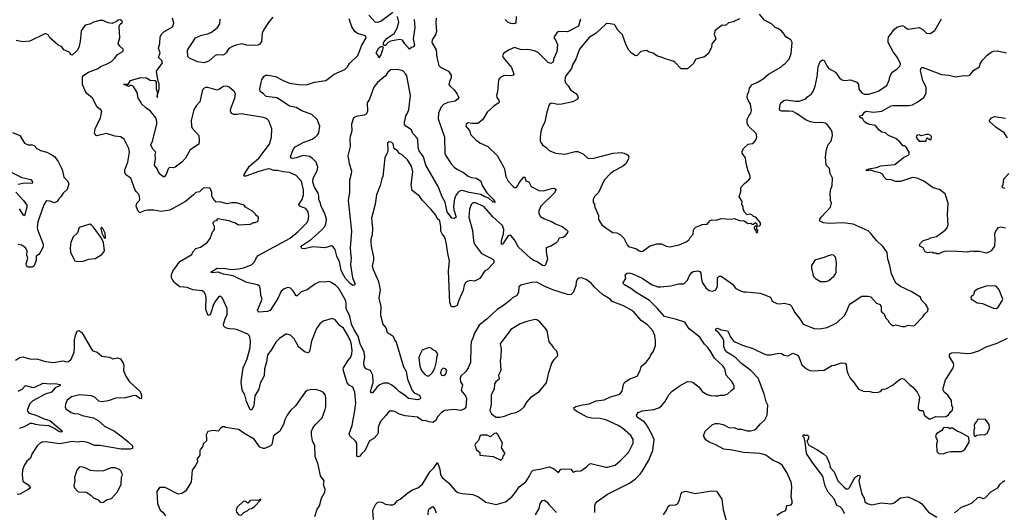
# Model space of a CAD drawing. Extents: x 1921360 to 2014538, y 768294 to 907744.
# Tile 357 of 412: x 1961792 to 1972381, y 872061 to 877360. Entities that reach past the tile are written whole.
import ezdxf

# ---------------------------------------------------------------- set-up
doc = ezdxf.new("R2010")
doc.units = 0

msp = doc.modelspace()

# ---------------------------------------------------------------- linework, layer by layer
at = {"layer": '0CON10XD'}
for points in [[(1967974, 874484), (1967939, 874525), (1967885, 874566), (1967835, 874584), (1967805, 874580), (1967790, 874570), (1967778, 874545), (1967772, 874498), (1967746, 874425), (1967724, 874406), (1967708, 874402), (1967685, 874404), (1967525, 874455), (1967433, 874493), (1967354, 874536), (1967295, 874534), (1967182, 874505), (1967160, 874485), (1967157, 874425), (1967137, 874395), (1967089, 874365), (1967060, 874335), (1966985, 874278), (1966928, 874242), (1966815, 874138), (1966733, 874075), (1966685, 873988), (1966664, 873935), (1966648, 873895), (1966642, 873845), (1966639, 873671), (1966616, 873615), (1966590, 873575), (1966537, 873525), (1966529, 873501), (1966531, 873465), (1966554, 873434), (1966540, 873370), (1966585, 873314), (1966597, 873285), (1966589, 873191), (1966577, 873173), (1966535, 873156), (1966465, 873169), (1966365, 873155), (1966329, 873135), (1966288, 873092), (1966265, 873047), (1966235, 873029), (1966193, 873033), (1966155, 873048), (1966124, 873044), (1966069, 873085), (1965938, 873098), (1965877, 873117), (1965825, 873144), (1965805, 873148), (1965765, 873149), (1965728, 873102), (1965670, 873035), (1965649, 872975), (1965646, 872915), (1965636, 872895), (1965599, 872855), (1965555, 872829), (1965505, 872722), (1965469, 872691), (1965445, 872661), (1965427, 872657), (1965418, 872665), (1965418, 872805), (1965405, 872826), (1965343, 872883), (1965334, 872905), (1965367, 872995), (1965398, 873155), (1965407, 873235), (1965397, 873355), (1965376, 873406), (1965335, 873428), (1965315, 873455), (1965272, 873595), (1965275, 873615), (1965320, 873690), (1965350, 873725), (1965365, 873764), (1965366, 873805), (1965356, 873885), (1965332, 873945), (1965275, 874041), (1965237, 874067), (1965185, 874132), (1965154, 874146), (1965055, 874117), (1965020, 874090), (1964983, 874037), (1964929, 873901), (1964908, 873792), (1964894, 873776), (1964863, 873783), (1964795, 873836), (1964745, 873926), (1964705, 873966), (1964665, 873979), (1964655, 873977), (1964585, 873932), (1964547, 873893), (1964496, 873805), (1964458, 873755), (1964447, 873675), (1964426, 873605), (1964420, 873530), (1964379, 873451), (1964363, 873387), (1964320, 873315), (1964311, 873205), (1964285, 873161), (1964269, 873165), (1964230, 873255), (1964212, 873325), (1964186, 873376), (1964174, 873465), (1964196, 873615), (1964237, 873713), (1964270, 873835), (1964273, 873903), (1964267, 873945), (1964259, 873965), (1964247, 873977), (1964135, 874023), (1964105, 874033), (1964045, 874036), (1964005, 874046), (1963989, 874065), (1963984, 874085), (1964006, 874154), (1964023, 874185), (1964023, 874253), (1963972, 874365), (1963955, 874382), (1963935, 874382), (1963895, 874330), (1963876, 874295), (1963843, 874197), (1963835, 874182), (1963818, 874178), (1963793, 874243), (1963796, 874376), (1963791, 874405), (1963775, 874430), (1963755, 874444), (1963655, 874456), (1963595, 874479), (1963513, 874485), (1963454, 874535), (1963425, 874585), (1963426, 874615), (1963438, 874655), (1963515, 874759), (1963642, 874835), (1963656, 874864), (1963685, 874898), (1963735, 874913), (1963808, 874962), (1963840, 875005), (1963865, 875080), (1963875, 875090), (1963888, 875105), (1963888, 875135), (1963872, 875165), (1963873, 875177), (1963892, 875198), (1963905, 875200), (1963918, 875212), (1963920, 875220), (1964042, 875202), (1964083, 875183), (1964105, 875180), (1964145, 875152), (1964275, 875162), (1964305, 875180), (1964325, 875180), (1964358, 875192), (1964360, 875235), (1964345, 875250), (1964335, 875250), (1964330, 875265), (1964295, 875300), (1964220, 875345), (1964207, 875367), (1964125, 875392), (1964075, 875390), (1964025, 875378), (1963945, 875400), (1963905, 875398), (1963869, 875439), (1963858, 875465), (1963857, 875503), (1963845, 875540), (1963835, 875550), (1963765, 875548), (1963725, 875509), (1963685, 875502), (1963662, 875475), (1963576, 875404), (1963407, 875313), (1963315, 875297), (1963235, 875311), (1963165, 875310), (1963132, 875305), (1963085, 875282), (1963065, 875300), (1963044, 875355), (1963051, 875385), (1963080, 875415), (1963086, 875435), (1963076, 875475), (1963048, 875508), (1963033, 875525), (1962986, 875656), (1962935, 875692), (1962922, 875715), (1962922, 875745), (1962954, 875826), (1962974, 875935), (1962966, 875976), (1962917, 876075), (1962875, 876101), (1962815, 876109), (1962726, 876136), (1962621, 876111), (1962607, 876117), (1962597, 876145), (1962604, 876186), (1962662, 876305), (1962677, 876375), (1962662, 876395), (1962625, 876420), (1962576, 876515), (1962516, 876565), (1962498, 876595), (1962469, 876665), (1962466, 876745), (1962481, 876765), (1962533, 876797), (1962636, 876834), (1962662, 876858), (1962734, 876886), (1962778, 876912), (1962814, 876946), (1962844, 876986), (1962890, 877010), (1962904, 877025), (1962906, 877045), (1962869, 877075), (1962851, 877105), (1962871, 877165), (1962862, 877288), (1962871, 877309), (1962898, 877335), (1962889, 877349), (1962875, 877358), (1962853, 877357), (1962835, 877342), (1962785, 877320), (1962745, 877328), (1962685, 877350), (1962655, 877353), (1962585, 877333), (1962545, 877313), (1962495, 877302), (1962455, 877240), (1962444, 877125), (1962429, 877061), (1962410, 877030), (1962355, 876980), (1962340, 876985), (1962340, 876995), (1962325, 877012), (1962266, 877036), (1962245, 877068), (1962201, 877091), (1962118, 877165), (1962103, 877193), (1962077, 877207), (1962063, 877207), (1961901, 877129), (1961825, 877121), (1961755, 877136)], [(1965605, 873369), (1965585, 873348), (1965576, 873346), (1965565, 873363), (1965592, 873455), (1965589, 873535), (1965566, 873586), (1965515, 873606), (1965496, 873635), (1965494, 873664), (1965505, 873735), (1965497, 873785), (1965453, 873873), (1965432, 873955), (1965388, 874025), (1965359, 874085), (1965342, 874172), (1965303, 874253), (1965304, 874315), (1965297, 874345), (1965225, 874468), (1965190, 874505), (1965135, 874538), (1965115, 874543), (1965065, 874536), (1965015, 874541), (1964965, 874517), (1964885, 874456), (1964818, 874432), (1964775, 874390), (1964765, 874390), (1964733, 874445), (1964705, 874472), (1964675, 874479), (1964635, 874466), (1964605, 874441), (1964569, 874361), (1964487, 874233), (1964457, 874223), (1964365, 874216), (1964354, 874224), (1964351, 874235), (1964399, 874355), (1964386, 874395), (1964382, 874455), (1964370, 874495), (1964350, 874510), (1964235, 874535), (1964089, 874605), (1963983, 874623), (1963925, 874645), (1963865, 874638), (1963852, 874642), (1963847, 874645), (1963915, 874687), (1964007, 874685), (1964065, 874673), (1964145, 874679), (1964200, 874690), (1964285, 874723), (1964317, 874755), (1964339, 874801), (1964358, 874822), (1964700, 875010), (1964783, 875077), (1964885, 875180), (1964896, 875205), (1964902, 875245), (1964893, 875295), (1964869, 875329), (1964803, 875355), (1964793, 875373), (1964830, 875425), (1964845, 875475), (1964844, 875525), (1964822, 875622), (1964765, 875684), (1964695, 875716), (1964625, 875723), (1964565, 875739), (1964525, 875738), (1964485, 875754), (1964465, 875756), (1964365, 875728), (1964225, 875676), (1964207, 875677), (1964206, 875695), (1964263, 875785), (1964365, 875870), (1964479, 876021), (1964501, 876095), (1964505, 876185), (1964472, 876272), (1964445, 876298), (1964415, 876308), (1964175, 876348), (1964125, 876339), (1964095, 876340), (1964075, 876350), (1964063, 876365), (1964060, 876385), (1964066, 876416), (1964105, 876515), (1964112, 876562), (1964098, 876588), (1964045, 876634), (1964016, 876646), (1963985, 876642), (1963935, 876609), (1963915, 876604), (1963815, 876632), (1963795, 876632), (1963775, 876623), (1963759, 876605), (1963728, 876475), (1963690, 876435), (1963665, 876392), (1963636, 876275), (1963640, 876215), (1963648, 876195), (1963718, 876115), (1963724, 876055), (1963718, 876022), (1963625, 875961), (1963575, 875871), (1963535, 875826), (1963465, 875774), (1963445, 875768), (1963405, 875770), (1963390, 875755), (1963366, 875695), (1963345, 875670), (1963335, 875670), (1963305, 875694), (1963285, 875720), (1963270, 875755), (1963241, 875795), (1963254, 875865), (1963248, 875905), (1963256, 875936), (1963225, 875967), (1963202, 876015), (1963219, 876055), (1963266, 876235), (1963267, 876265), (1963256, 876306), (1963198, 876378), (1963144, 876415), (1963102, 876455), (1963092, 876482), (1963068, 876515), (1963056, 876576), (1963015, 876640), (1962995, 876652), (1962978, 876652), (1962965, 876640), (1962912, 876665), (1962925, 876670), (1962955, 876660), (1962983, 876705), (1963095, 876738), (1963155, 876735), (1963195, 876711), (1963245, 876707), (1963259, 876689), (1963260, 876615), (1963274, 876575), (1963268, 876535), (1963275, 876523), (1963278, 876572), (1963285, 876580), (1963291, 876615), (1963291, 876675), (1963281, 876695), (1963264, 876805), (1963329, 876895), (1963320, 876920), (1963284, 876955), (1963303, 877005), (1963286, 877055), (1963298, 877105), (1963303, 877175), (1963322, 877208), (1963341, 877229), (1963435, 877284), (1963444, 877295), (1963451, 877325), (1963436, 877375)], [(1964514, 877386), (1964475, 877342), (1964416, 877254), (1964401, 877215), (1964393, 877125), (1964375, 877096), (1964354, 877086), (1964315, 877081), (1964232, 877088), (1964185, 877101), (1964116, 877086), (1964075, 877070), (1964041, 877049), (1964014, 877005), (1963994, 876986), (1963975, 876980), (1963915, 876981), (1963895, 876976), (1963825, 876914), (1963772, 876898), (1963705, 876906), (1963617, 876945), (1963601, 876965), (1963596, 877034), (1963684, 877165), (1963746, 877195), (1963815, 877209), (1963854, 877225), (1963918, 877275), (1963944, 877315), (1963948, 877365)], [(1966271, 877375), (1966267, 877325), (1966276, 877235), (1966263, 877197), (1966227, 877145), (1966226, 877115), (1966271, 877035), (1966279, 876955), (1966299, 876869), (1966318, 876848), (1966402, 876805), (1966431, 876765), (1966434, 876736), (1966413, 876695), (1966408, 876665), (1966418, 876648), (1966465, 876605), (1966498, 876558), (1966514, 876525), (1966504, 876505), (1966476, 876484), (1966395, 876471), (1966351, 876449), (1966320, 876415), (1966297, 876355), (1966291, 876295), (1966359, 876095), (1966365, 875925), (1966373, 875903), (1966431, 875811), (1966463, 875775), (1966499, 875749), (1966565, 875717), (1966615, 875676), (1966652, 875662), (1966705, 875654), (1966752, 875622), (1966766, 875575), (1966815, 875499), (1966885, 875430), (1966906, 875395), (1966885, 875396), (1966839, 875439), (1966793, 875455), (1966750, 875480), (1966625, 875502), (1966555, 875524), (1966531, 875519), (1966506, 875504), (1966486, 875475), (1966469, 875435), (1966458, 875355), (1966461, 875315), (1966486, 875235), (1966465, 875220), (1966440, 875225), (1966391, 875295), (1966368, 875398), (1966337, 875455), (1966293, 875565), (1966161, 875795), (1966134, 875885), (1966088, 875948), (1966077, 875985), (1966073, 876075), (1966054, 876104), (1966020, 876135), (1966006, 876175), (1965944, 876214), (1965932, 876232), (1965929, 876255), (1965943, 876325), (1965963, 876355), (1965976, 876395), (1965994, 876545), (1965955, 876755), (1965945, 876776), (1965912, 876812), (1965855, 876824), (1965785, 876820), (1965751, 876795), (1965725, 876756), (1965639, 876685), (1965602, 876635), (1965554, 876506), (1965530, 876465), (1965534, 876376), (1965522, 876348), (1965498, 876332), (1965411, 876319), (1965382, 876305), (1965359, 876235), (1965364, 876165), (1965346, 876105), (1965344, 876074), (1965346, 875995), (1965322, 875895), (1965334, 875815), (1965360, 875735), (1965358, 875702), (1965338, 875635), (1965340, 875505), (1965325, 875415), (1965360, 875085), (1965347, 874905), (1965348, 874855), (1965358, 874795), (1965348, 874725), (1965372, 874582), (1965400, 874515), (1965390, 874505), (1965375, 874502), (1965345, 874524), (1965297, 874575), (1965265, 874635), (1965249, 874665), (1965230, 874755), (1965203, 874815), (1965185, 874888), (1965165, 874918), (1965145, 874926), (1965075, 874907), (1964945, 874916), (1964856, 874894), (1964830, 874900), (1964814, 874914), (1964834, 874935), (1964930, 875000), (1965040, 875100), (1965073, 875137), (1965086, 875165), (1965090, 875215), (1965073, 875275), (1965037, 875345), (1965025, 875394), (1965008, 875425), (1965011, 875465), (1965002, 875495), (1964958, 875565), (1964943, 875615), (1964947, 875655), (1964992, 875735), (1964997, 875773), (1964979, 875829), (1964939, 875869), (1964908, 875888), (1964841, 875899), (1964765, 875873), (1964728, 875868), (1964707, 875875), (1964703, 875885), (1964734, 875965), (1964755, 875994), (1964840, 876040), (1964936, 876075), (1964971, 876095), (1965000, 876125), (1965010, 876145), (1965020, 876215), (1964993, 876285), (1964935, 876341), (1964825, 876380), (1964765, 876415), (1964695, 876429), (1964560, 876520), (1964444, 876535), (1964414, 876564), (1964378, 876588), (1964376, 876615), (1964389, 876685), (1964398, 876715), (1964419, 876751), (1964437, 876763), (1964465, 876764), (1964545, 876751), (1964626, 876705), (1964695, 876679), (1964795, 876662), (1964875, 876659), (1964963, 876687), (1965085, 876708), (1965175, 876775), (1965289, 876825), (1965317, 876853), (1965340, 876890), (1965429, 876975), (1965473, 877085), (1965519, 877165), (1965512, 877185), (1965425, 877212), (1965395, 877235), (1965364, 877285), (1965335, 877368)], [(1965805, 877439), (1965675, 877340), (1965635, 877330), (1965615, 877334), (1965548, 877408)], [(1967823, 877365), (1967801, 877289), (1967685, 877231), (1967587, 877233), (1967570, 877220), (1967540, 877175), (1967538, 877165), (1967555, 877144), (1967575, 877095), (1967567, 877015), (1967533, 876935), (1967528, 876905), (1967505, 876889), (1967475, 876901), (1967369, 877009), (1967327, 877027), (1967255, 877041), (1967187, 877037), (1967115, 877061), (1967055, 877037), (1967000, 877000), (1966983, 876975), (1966990, 876955), (1967081, 876845), (1967106, 876774), (1967098, 876762), (1967075, 876757), (1967001, 876759), (1966965, 876742), (1966952, 876728), (1966943, 876713), (1966932, 876585), (1966921, 876545), (1966924, 876525), (1966946, 876495), (1966950, 876475), (1966939, 876461), (1966890, 876430), (1966821, 876365), (1966784, 876306), (1966768, 876282), (1966720, 876245), (1966655, 876242), (1966615, 876252), (1966592, 876238), (1966590, 876215), (1966628, 876168), (1966645, 876122), (1966698, 876068), (1966742, 876035), (1966826, 875996), (1966928, 875898), (1966993, 875785), (1967006, 875755), (1967021, 875675), (1967046, 875625), (1967099, 875565), (1967115, 875554), (1967135, 875556), (1967165, 875605), (1967215, 875670), (1967226, 875666), (1967235, 875627), (1967266, 875615), (1967294, 875565), (1967374, 875524), (1967425, 875521), (1967525, 875547), (1967548, 875545), (1967563, 875535), (1967541, 875495), (1967397, 875353), (1967374, 875305), (1967374, 875274), (1967392, 875245), (1967437, 875217), (1967511, 875191), (1967553, 875163), (1967625, 875134), (1967669, 875105), (1967687, 875085), (1967685, 875072), (1967655, 875031), (1967635, 875019), (1967595, 875012), (1967577, 874973), (1967559, 874955), (1967505, 874924), (1967455, 874908), (1967453, 874865), (1967468, 874785), (1967448, 874725), (1967437, 874713), (1967415, 874716), (1967356, 874756), (1967314, 874774), (1967285, 874795), (1967155, 874915), (1967112, 874992), (1967075, 875040), (1967065, 875043), (1967045, 875034), (1966995, 874959), (1966985, 874946), (1966972, 874942), (1966974, 874984), (1966994, 875056), (1966999, 875105), (1966984, 875145), (1966879, 875239), (1966785, 875351), (1966695, 875392), (1966665, 875389), (1966649, 875371), (1966628, 875322), (1966624, 875235), (1966661, 875091), (1966672, 874982), (1966683, 874945), (1966760, 874845), (1966880, 874785), (1966890, 874775), (1966890, 874745), (1966819, 874671), (1966795, 874658), (1966740, 874575), (1966685, 874546), (1966636, 874554), (1966598, 874542), (1966585, 874530), (1966572, 874505), (1966561, 874449), (1966516, 874345), (1966496, 874285), (1966465, 874270), (1966435, 874270), (1966417, 874317), (1966405, 874655), (1966413, 874765), (1966395, 874845), (1966383, 874945), (1966371, 874995), (1966361, 875025), (1966336, 875056), (1966322, 875085), (1966322, 875135), (1966310, 875195), (1966282, 875222), (1966266, 875256), (1966218, 875318), (1966124, 875414), (1966092, 875462), (1966014, 875524), (1966001, 875585), (1966020, 875725), (1966006, 875785), (1965964, 875854), (1965906, 875906), (1965875, 875922), (1965855, 875948), (1965820, 875975), (1965808, 876025), (1965795, 876038), (1965765, 876048), (1965748, 876032), (1965752, 875958), (1965748, 875935), (1965718, 875875), (1965696, 875675), (1965685, 875650), (1965670, 875575), (1965630, 875475), (1965616, 875375), (1965574, 875225), (1965588, 875115), (1965582, 875045), (1965568, 874995), (1965568, 874975), (1965571, 874925), (1965597, 874805), (1965597, 874775), (1965584, 874714), (1965594, 874674), (1965652, 874545), (1965668, 874455), (1965654, 874365), (1965676, 874274), (1965673, 874183), (1965699, 874085), (1965730, 874045), (1965745, 874000), (1965807, 873955), (1965824, 873915), (1965842, 873892), (1965921, 873625), (1965949, 873575), (1965961, 873495), (1966013, 873373), (1966036, 873346), (1966090, 873320), (1966103, 873295), (1966098, 873282), (1966075, 873270), (1965975, 873284), (1965926, 873326), (1965875, 873356), (1965845, 873390), (1965795, 873430), (1965755, 873450), (1965705, 873449), (1965665, 873432), (1965638, 873412), (1965605, 873369)], [(1966036, 877364), (1966043, 877275), (1966024, 877155), (1966038, 877088), (1966025, 877067), (1966005, 877063), (1965985, 877042), (1965929, 877105), (1965909, 877139), (1965875, 877149), (1965781, 877129), (1965756, 877114), (1965725, 877084), (1965712, 877082), (1965703, 877093), (1965704, 877115), (1965745, 877162), (1965818, 877212), (1965852, 877268), (1965869, 877335), (1965855, 877395)], [(1967133, 877395), (1967126, 877324), (1967105, 877316), (1967075, 877318), (1967043, 877335), (1967013, 877363)], [(1969532, 877368), (1969465, 877339), (1969415, 877328), (1969382, 877298), (1969345, 877302), (1969270, 877245), (1969259, 877205), (1969280, 877155), (1969235, 877102), (1969231, 877065), (1969200, 876995), (1969155, 876962), (1969063, 876937), (1969034, 876885), (1968975, 876831), (1968905, 876830), (1968838, 876905), (1968818, 876915), (1968745, 876934), (1968702, 876955), (1968645, 876971), (1968605, 876999), (1968555, 877013), (1968535, 877030), (1968510, 877025), (1968471, 877019), (1968434, 876976), (1968415, 876973), (1968401, 876981), (1968372, 877002), (1968344, 877034), (1968314, 877085), (1968275, 877198), (1968225, 877248), (1968195, 877298), (1968185, 877307), (1968143, 877317), (1968105, 877318), (1968095, 877312), (1967993, 877217), (1967915, 877168), (1967811, 877045), (1967774, 876935), (1967737, 876873), (1967726, 876834), (1967666, 876755), (1967658, 876735), (1967654, 876705), (1967662, 876682), (1967690, 876650), (1967715, 876606), (1967774, 876565), (1967792, 876545), (1967797, 876525), (1967792, 876505), (1967742, 876478), (1967623, 876453), (1967575, 876448), (1967515, 876464), (1967495, 876455), (1967483, 876437), (1967457, 876353), (1967439, 876261), (1967406, 876194), (1967396, 876155), (1967388, 876095), (1967389, 876059), (1967395, 876040), (1967414, 876015), (1967455, 875987), (1967485, 875954), (1967553, 875923), (1967655, 875914), (1967765, 875942), (1967795, 875944), (1967855, 875913), (1967905, 875868), (1967965, 875869), (1968175, 875923), (1968265, 875931), (1968292, 875925), (1968327, 875905), (1968343, 875885), (1968336, 875855), (1968309, 875811), (1968275, 875780), (1968184, 875736), (1968145, 875706), (1968077, 875635), (1968018, 875502), (1967975, 875460), (1967960, 875425), (1967958, 875395), (1967972, 875375), (1967977, 875345), (1968016, 875255), (1968015, 875210), (1968052, 875155), (1968109, 875109), (1968172, 875072), (1968215, 875066), (1968255, 875045), (1968290, 875010), (1968325, 874938), (1968340, 874920), (1968425, 874896), (1968455, 874874), (1968475, 874868)], [(1968475, 874868), (1968495, 874871), (1968565, 874924), (1968645, 874948), (1968695, 874948), (1968743, 874923), (1968785, 874918), (1968885, 874939), (1968965, 874976), (1968990, 874995), (1969002, 875018), (1969033, 875055), (1969037, 875095), (1969045, 875112), (1969065, 875128), (1969133, 875157), (1969185, 875160), (1969214, 875196), (1969235, 875207), (1969283, 875203), (1969335, 875220), (1969445, 875213), (1969475, 875222), (1969545, 875197), (1969575, 875200), (1969625, 875168), (1969655, 875170), (1969665, 875160), (1969685, 875160), (1969705, 875180), (1969720, 875165), (1969720, 875140), (1969702, 875138), (1969692, 875128), (1969690, 875115), (1969708, 875088), (1969712, 875072), (1969728, 875072), (1969730, 875095), (1969720, 875105), (1969720, 875140), (1969747, 875143), (1969758, 875152), (1969760, 875175), (1969707, 875237), (1969685, 875242), (1969665, 875260), (1969645, 875268), (1969615, 875260), (1969585, 875290), (1969572, 875325), (1969572, 875345), (1969558, 875375), (1969560, 875405), (1969531, 875455), (1969546, 875514), (1969549, 875555), (1969585, 875597), (1969634, 875636), (1969647, 875655), (1969648, 875678), (1969621, 875745), (1969603, 875815), (1969599, 875875), (1969561, 875925), (1969561, 875945), (1969580, 875980), (1969627, 876023), (1969672, 876028), (1969683, 876037), (1969710, 876065), (1969720, 876095), (1969712, 876135), (1969633, 876213), (1969614, 876245), (1969616, 876285), (1969632, 876325), (1969654, 876355), (1969661, 876385), (1969653, 876453), (1969626, 876495), (1969616, 876525), (1969619, 876561), (1969632, 876585), (1969641, 876625), (1969665, 876660), (1969735, 876693), (1969786, 876725), (1969845, 876776), (1969979, 876851), (1970002, 876875), (1970025, 876888), (1970067, 876935), (1970090, 876995), (1970100, 877115), (1970084, 877144), (1970033, 877175), (1970013, 877203), (1969985, 877242), (1969945, 877267), (1969915, 877277), (1969877, 877315), (1969801, 877355), (1969749, 877419)], [(1969985, 876376), (1969968, 876385), (1969964, 876394), (1969972, 876448), (1969978, 876465), (1970008, 876492), (1970035, 876500), (1970135, 876483), (1970175, 876484), (1970245, 876509), (1970265, 876531), (1970305, 876560), (1970325, 876587), (1970348, 876645), (1970369, 876745), (1970380, 876855), (1970401, 876909), (1970425, 876930), (1970443, 876923), (1970471, 876865), (1970494, 876835), (1970567, 876795), (1970605, 876740), (1970634, 876714), (1970665, 876707), (1970725, 876713), (1970795, 876687), (1970811, 876665), (1970818, 876618), (1970828, 876598), (1970849, 876575), (1970875, 876561), (1970925, 876561), (1971025, 876592), (1971117, 876653), (1971141, 876709), (1971154, 876755), (1971174, 876796), (1971225, 876828), (1971259, 876865), (1971264, 876885), (1971232, 876955), (1971184, 877014), (1971132, 877115), (1971130, 877145), (1971137, 877173), (1971195, 877256), (1971225, 877279), (1971285, 877299), (1971312, 877285), (1971335, 877263), (1971349, 877259), (1971465, 877276), (1971506, 877256), (1971545, 877216), (1971585, 877211), (1971634, 877245), (1971705, 877370)], [(1965655, 876950), (1965648, 876975), (1965628, 876995), (1965627, 877005), (1965655, 877056), (1965675, 877071), (1965692, 877072), (1965700, 877065), (1965694, 877035), (1965675, 876982), (1965655, 876950)], [(1972395, 875119), (1972345, 875128), (1972310, 875120), (1972287, 875085), (1972276, 875055), (1972280, 874995), (1972274, 874925), (1972239, 874875), (1972215, 874858), (1972185, 874850), (1972115, 874866), (1972045, 874866), (1972025, 874871), (1971985, 874860), (1971876, 874866), (1971755, 874869), (1971711, 874859), (1971675, 874840), (1971655, 874840), (1971645, 874850), (1971615, 874850), (1971605, 874858), (1971555, 874854), (1971530, 874865), (1971507, 874905), (1971474, 874924), (1971468, 874935), (1971478, 874955), (1971508, 874985), (1971562, 874998), (1971586, 875014), (1971653, 875027), (1971744, 875096), (1971765, 875122), (1971776, 875155), (1971768, 875265), (1971778, 875385), (1971745, 875487), (1971685, 875533), (1971615, 875552), (1971516, 875625), (1971445, 875656), (1971395, 875663), (1971265, 875621), (1971215, 875621), (1971165, 875638), (1971115, 875643), (1971087, 875665), (1971070, 875700), (1971046, 875714), (1970995, 875723), (1970945, 875741), (1970895, 875734), (1970902, 875745), (1970925, 875756), (1971005, 875771), (1971052, 875788), (1971205, 875803), (1971295, 875878), (1971345, 875902), (1971358, 875915), (1971358, 875935), (1971325, 875990), (1971312, 876002), (1971290, 876005), (1971262, 876042), (1971215, 876081), (1971134, 876114), (1971102, 876142), (1971065, 876150), (1971035, 876173), (1970995, 876221), (1970935, 876232), (1970903, 876245), (1970873, 876265), (1970855, 876300), (1970845, 876298), (1970822, 876315), (1970830, 876325), (1970856, 876334), (1970878, 876365), (1970895, 876378), (1970975, 876367), (1971064, 876376), (1971165, 876435), (1971185, 876439), (1971354, 876436), (1971395, 876446), (1971445, 876472), (1971514, 876525), (1971539, 876571), (1971539, 876635), (1971503, 876703), (1971478, 876815), (1971483, 876837), (1971495, 876847), (1971507, 876847), (1971705, 876769), (1971785, 876762), (1971855, 876746), (1971945, 876760), (1971985, 876756), (1972009, 876765), (1972054, 876816), (1972115, 876854), (1972121, 876885), (1972146, 876925), (1972195, 876979), (1972240, 877010), (1972265, 877022), (1972305, 877027), (1972405, 877004)], [(1967979, 872061), (1967978, 872135), (1967984, 872156), (1968002, 872178), (1968113, 872257), (1968350, 872375), (1968415, 872421), (1968465, 872470), (1968491, 872509), (1968557, 872623), (1968601, 872725), (1968614, 872845), (1968591, 872901), (1968529, 873009), (1968510, 873030), (1968431, 873085), (1968426, 873105), (1968443, 873135), (1968485, 873154), (1968611, 873169), (1968664, 873186), (1968694, 873205), (1968730, 873250), (1968774, 873325), (1968809, 873365), (1968883, 873417), (1968975, 873469), (1969015, 873466), (1969036, 873456), (1969098, 873408), (1969132, 873362), (1969185, 873330), (1969225, 873318), (1969275, 873313), (1969305, 873313), (1969325, 873322), (1969368, 873322), (1969406, 873334), (1969455, 873377), (1969474, 873396), (1969474, 873425), (1969449, 873469), (1969391, 873535), (1969374, 873605), (1969358, 873635), (1969265, 873718), (1969225, 873789), (1969191, 873835), (1969155, 873871), (1969105, 873946), (1968990, 874035), (1968945, 874105), (1968856, 874136), (1968728, 874168), (1968649, 874259), (1968565, 874338), (1968422, 874425), (1968365, 874470), (1968295, 874509), (1968280, 874525), (1968312, 874575), (1968303, 874617), (1968325, 874634), (1968347, 874637), (1968375, 874630), (1968485, 874581), (1968585, 874511), (1968655, 874488), (1968683, 874487), (1968795, 874496), (1968882, 874518), (1968935, 874519), (1968975, 874560), (1968995, 874607), (1969019, 874641), (1969035, 874650), (1969085, 874659), (1969105, 874650), (1969118, 874635), (1969124, 874565), (1969135, 874528), (1969170, 874475), (1969206, 874446), (1969245, 874440), (1969277, 874455), (1969296, 874494), (1969297, 874585), (1969315, 874602), (1969335, 874603), (1969456, 874516), (1969495, 874469), (1969545, 874442), (1969575, 874433), (1969605, 874433), (1969755, 874419), (1969785, 874409), (1969866, 874376), (1969884, 874334), (1969935, 874307), (1969965, 874304), (1970015, 874310), (1970075, 874296), (1970094, 874275), (1970125, 874215), (1970183, 874143), (1970216, 874085), (1970335, 874037), (1970395, 874034), (1970475, 874051), (1970580, 874100), (1970662, 874178), (1970685, 874217), (1970711, 874289), (1970723, 874305), (1970850, 874385), (1970915, 874386), (1970945, 874378), (1971005, 874310), (1971046, 874296), (1971057, 874273), (1971058, 874225), (1971064, 874214), (1971085, 874200), (1971099, 874169), (1971104, 874154), (1971128, 874128), (1971142, 874102), (1971175, 874072), (1971195, 874070), (1971213, 874077), (1971285, 874060), (1971315, 874060), (1971347, 874073), (1971395, 874067), (1971415, 874070), (1971503, 874165), (1971525, 874198), (1971560, 874225), (1971562, 874252), (1971535, 874298), (1971490, 874345), (1971480, 874375), (1971378, 874435), (1971265, 874490), (1971215, 874527), (1971169, 874625), (1971151, 874715), (1971129, 874785), (1971121, 874855), (1971111, 874875), (1971075, 874922), (1971006, 874985), (1970945, 875060), (1970915, 875088), (1970755, 875162), (1970645, 875176), (1970505, 875168), (1970436, 875176), (1970392, 875195), (1970397, 875215), (1970410, 875235), (1970510, 875345), (1970523, 875385), (1970511, 875415), (1970513, 875445), (1970507, 875475), (1970511, 875525), (1970529, 875575), (1970532, 875655), (1970509, 875705), (1970500, 875760), (1970464, 875794), (1970456, 875886), (1970467, 875965), (1970485, 876018), (1970517, 876053), (1970532, 876115), (1970528, 876155), (1970512, 876185), (1970475, 876232), (1970455, 876246), (1970413, 876253), (1970345, 876250), (1970295, 876260), (1970249, 876279), (1970145, 876352), (1970105, 876371), (1970062, 876378), (1969985, 876376)], [(1972415, 876089), (1972378, 876145), (1972291, 876205), (1972222, 876265), (1972220, 876275), (1972244, 876306), (1972275, 876320), (1972395, 876301)], [(1961716, 876146), (1961793, 876113), (1961845, 876032), (1961885, 876013), (1961926, 876016), (1961948, 876008), (1961976, 875976), (1962015, 875952), (1962085, 875934), (1962138, 875908), (1962165, 875888), (1962205, 875836), (1962242, 875765), (1962254, 875735), (1962268, 875665), (1962305, 875626), (1962320, 875595), (1962302, 875535), (1962259, 875495), (1962235, 875456), (1962212, 875435), (1962195, 875403), (1962165, 875391), (1962115, 875410), (1962085, 875412), (1962075, 875406), (1962052, 875368), (1961987, 875185), (1961982, 875125), (1961984, 875105), (1962043, 874945), (1962044, 874916), (1962014, 874856), (1961997, 874833), (1961970, 874815), (1961969, 874775), (1961947, 874713), (1961925, 874698), (1961885, 874698), (1961864, 874714), (1961861, 874735), (1961879, 874795), (1961868, 874825), (1961873, 874875), (1961855, 874906), (1961815, 874936), (1961775, 874941)], [(1971462, 876052), (1971535, 876052), (1971542, 876058), (1971545, 876080), (1971555, 876090), (1971575, 876070), (1971595, 876070), (1971597, 876105), (1971585, 876118), (1971566, 876126), (1971545, 876126), (1971485, 876112), (1971465, 876123), (1971445, 876117), (1971433, 876105), (1971445, 876080), (1971460, 876065), (1971462, 876052)], [(1961695, 875724), (1961815, 875663), (1961912, 875642), (1961926, 875625), (1961929, 875605), (1961922, 875598), (1961845, 875601), (1961775, 875589)], [(1972385, 875546), (1972360, 875555), (1972358, 875572), (1972368, 875585), (1972375, 875650), (1972429, 875705)], [(1961751, 875505), (1961834, 875415), (1961869, 875365), (1961870, 875345), (1961845, 875252), (1961835, 875256), (1961791, 875325)], [(1962415, 874758), (1962475, 874764), (1962535, 874786), (1962605, 874793), (1962674, 874836), (1962698, 874862), (1962703, 874875), (1962693, 874963), (1962672, 875012), (1962585, 875128), (1962565, 875150), (1962545, 875161), (1962433, 875125), (1962415, 875068), (1962367, 875023), (1962341, 874965), (1962334, 874905), (1962338, 874855), (1962385, 874768), (1962415, 874758)], [(1962715, 875010), (1962713, 875065), (1962688, 875115), (1962673, 875127), (1962664, 875115), (1962677, 875065), (1962700, 875015), (1962715, 875010)], [(1970465, 874544), (1970495, 874556), (1970547, 874603), (1970561, 874619), (1970572, 874645), (1970576, 874755), (1970564, 874805), (1970545, 874829), (1970525, 874831), (1970485, 874821), (1970445, 874801), (1970355, 874778), (1970338, 874765), (1970308, 874715), (1970308, 874685), (1970319, 874649), (1970321, 874615), (1970335, 874591), (1970351, 874575), (1970405, 874544), (1970465, 874544)], [(1972295, 874254), (1972315, 874268), (1972359, 874335), (1972364, 874355), (1972326, 874455), (1972295, 874490), (1972275, 874498), (1972185, 874493), (1972100, 874465), (1972061, 874439), (1972048, 874402), (1972020, 874375), (1972025, 874350), (1972035, 874350), (1972090, 874315), (1972145, 874307), (1972265, 874257), (1972295, 874254)], [(1965596, 871985), (1965589, 872085), (1965621, 872149), (1965645, 872169), (1965665, 872174), (1965685, 872171), (1965725, 872149), (1965775, 872141), (1965805, 872143), (1965825, 872154), (1965853, 872185), (1965885, 872202), (1965965, 872271), (1966015, 872302), (1966075, 872324), (1966123, 872365), (1966203, 872495), (1966250, 872545), (1966285, 872597), (1966309, 872525), (1966318, 872465), (1966336, 872435), (1966405, 872378), (1966475, 872296), (1966504, 872274), (1966555, 872262), (1966665, 872254), (1966726, 872226), (1966805, 872169), (1966915, 872144), (1967015, 872174), (1967083, 872227), (1967132, 872285), (1967165, 872336), (1967235, 872389), (1967272, 872445), (1967295, 872496), (1967315, 872516), (1967385, 872526), (1967485, 872550), (1967532, 872532), (1967585, 872490), (1967610, 872525), (1967655, 872530), (1967720, 872525), (1967745, 872492), (1967784, 872506), (1967815, 872504), (1967835, 872510), (1967888, 872552), (1967915, 872580), (1967935, 872587), (1968095, 872546), (1968115, 872546), (1968195, 872570), (1968253, 872617), (1968339, 872705), (1968389, 872805), (1968390, 872845), (1968365, 872886), (1968275, 872965), (1968229, 872995), (1968095, 873056), (1968035, 873070), (1967945, 873075), (1967895, 873086), (1967784, 873145), (1967758, 873165), (1967753, 873185), (1967772, 873198), (1967845, 873218), (1967915, 873228), (1967991, 873259), (1968078, 873272), (1968147, 873303), (1968245, 873331), (1968271, 873365), (1968284, 873435), (1968295, 873457), (1968354, 873496), (1968434, 873526), (1968464, 873585), (1968475, 873628), (1968528, 873675), (1968568, 873725), (1968580, 873755), (1968604, 873786), (1968628, 873855), (1968631, 873905), (1968624, 873965), (1968602, 874012), (1968548, 874075), (1968476, 874126), (1968388, 874225), (1968285, 874281), (1968165, 874328), (1968141, 874355), (1968058, 874405), (1967974, 874484)], [(1966955, 873084), (1967005, 873094), (1967076, 873124), (1967133, 873135), (1967182, 873165), (1967218, 873195), (1967249, 873251), (1967296, 873304), (1967382, 873365), (1967456, 873454), (1967483, 873565), (1967516, 873664), (1967545, 873710), (1967575, 873740), (1967580, 873755), (1967570, 873795), (1967530, 873835), (1967530, 873845), (1967487, 873895), (1967463, 874015), (1967455, 874032), (1967385, 874109), (1967355, 874131), (1967335, 874136), (1967245, 874114), (1967175, 874088), (1967075, 874027), (1966960, 873875), (1966971, 873825), (1966968, 873735), (1966960, 873695), (1966966, 873585), (1966942, 873535), (1966947, 873495), (1966912, 873465), (1966899, 873445), (1966896, 873385), (1966864, 873326), (1966862, 873222), (1966848, 873155), (1966865, 873121), (1966912, 873085), (1966955, 873084)], [(1961748, 873698), (1961795, 873728), (1961825, 873734), (1961913, 873707), (1961975, 873711), (1962070, 873685), (1962155, 873673), (1962255, 873689), (1962295, 873680), (1962318, 873685), (1962345, 873710), (1962377, 873785), (1962383, 873835), (1962382, 873918), (1962391, 873965), (1962411, 874009), (1962428, 874018), (1962461, 873995), (1962564, 873815), (1962580, 873800), (1962625, 873784), (1962675, 873740), (1962759, 873729), (1962795, 873712), (1962845, 873723), (1962875, 873713), (1962906, 873665), (1962911, 873645), (1962909, 873585), (1962934, 873524), (1962972, 873465), (1963045, 873401), (1963079, 873369), (1963098, 873335), (1963104, 873305), (1963098, 873282), (1963085, 873284), (1963045, 873313), (1963025, 873319), (1962925, 873291), (1962825, 873289), (1962745, 873261), (1962675, 873248), (1962645, 873256), (1962605, 873296), (1962565, 873316), (1962435, 873324), (1962349, 873305), (1962304, 873266), (1962284, 873225), (1962280, 873195), (1962290, 873175), (1962347, 873135), (1962375, 873124), (1962425, 873121), (1962465, 873104), (1962585, 873078), (1962635, 873049), (1962705, 872989), (1962811, 872935), (1962893, 872873), (1962955, 872824), (1963004, 872775), (1963004, 872746), (1962981, 872739), (1962882, 872742), (1962655, 872781), (1962595, 872781), (1962525, 872811), (1962465, 872822), (1962415, 872816), (1962355, 872822), (1962225, 872797), (1962095, 872817), (1962042, 872818), (1962015, 872810), (1961980, 872775), (1961924, 872686), (1961910, 872645), (1961869, 872611), (1961840, 872565), (1961824, 872516), (1961818, 872465), (1961827, 872395), (1961885, 872357), (1961908, 872325), (1961884, 872306), (1961795, 872258), (1961764, 872254)], [(1969935, 872030), (1969992, 872068), (1970025, 872077), (1970035, 872090), (1970038, 872122), (1970047, 872133), (1970087, 872143), (1970100, 872155), (1970100, 872185), (1970088, 872225), (1970096, 872335), (1970090, 872385), (1970041, 872491), (1969990, 872570), (1969955, 872593), (1969895, 872618), (1969815, 872677), (1969754, 872694), (1969575, 872706), (1969455, 872731), (1969365, 872742), (1969312, 872768), (1969278, 872788), (1969207, 872815), (1969172, 872842), (1969147, 872885), (1969162, 872935), (1969239, 873001), (1969270, 873015), (1969306, 873016), (1969356, 873006), (1969425, 872971), (1969474, 872974), (1969515, 872954), (1969555, 872954), (1969615, 872939), (1969651, 872939), (1969695, 872949), (1969715, 872962), (1969757, 873013), (1969805, 873056), (1969829, 873105), (1969837, 873215), (1969820, 873249), (1969799, 873335), (1969735, 873504), (1969655, 873586), (1969555, 873661), (1969495, 873724), (1969450, 873750), (1969395, 873785), (1969375, 873811), (1969364, 873845), (1969363, 873905), (1969355, 873934), (1969306, 873996), (1969278, 874018), (1969280, 874035), (1969295, 874041), (1969335, 874024), (1969405, 874012), (1969420, 873990), (1969437, 873947), (1969465, 873908), (1969483, 873895), (1969565, 873858), (1969675, 873822), (1969795, 873765), (1969826, 873756), (1969865, 873754), (1969955, 873774), (1969985, 873769), (1970015, 873751), (1970055, 873744), (1970105, 873772), (1970125, 873766), (1970155, 873751), (1970170, 873735), (1970205, 873647), (1970254, 873604), (1970288, 873588), (1970315, 873582), (1970445, 873592), (1970525, 873639), (1970557, 873643), (1970625, 873668), (1970668, 873665), (1970680, 873650), (1970687, 873587), (1970698, 873555), (1970723, 873505), (1970766, 873455), (1970812, 873385), (1970865, 873366), (1970935, 873360), (1970975, 873350), (1971025, 873353), (1971048, 873362), (1971070, 873385), (1971105, 873388), (1971175, 873424), (1971265, 873498), (1971285, 873502), (1971305, 873493), (1971365, 873433), (1971395, 873412), (1971444, 873354), (1971468, 873305), (1971466, 873264), (1971453, 873205), (1971456, 873176), (1971475, 873158), (1971500, 873155), (1971512, 873142), (1971520, 873105), (1971575, 873063), (1971645, 873092), (1971695, 873088), (1971757, 873093), (1971779, 873111), (1971804, 873146), (1971825, 873160), (1971827, 873193), (1971818, 873208), (1971812, 873265), (1971773, 873323), (1971735, 873352), (1971722, 873375), (1971722, 873395), (1971749, 873485), (1971765, 873513), (1971829, 873615), (1971838, 873645), (1971834, 873665), (1971790, 873735), (1971792, 873755), (1971802, 873768), (1971815, 873776), (1971865, 873780), (1971985, 873768), (1972025, 873772), (1972105, 873799), (1972185, 873842), (1972305, 873881), (1972414, 873936)], [(1966175, 873529), (1966195, 873530), (1966230, 873565), (1966257, 873613), (1966275, 873685), (1966277, 873725), (1966288, 873765), (1966268, 873795), (1966235, 873810), (1966215, 873828), (1966195, 873833), (1966121, 873805), (1966094, 873756), (1966086, 873725), (1966095, 873635), (1966115, 873588), (1966149, 873545), (1966175, 873529)], [(1966355, 873532), (1966375, 873550), (1966387, 873585), (1966372, 873605), (1966345, 873611), (1966325, 873592), (1966319, 873559), (1966327, 873537), (1966355, 873532)], [(1961775, 873366), (1961819, 873385), (1961855, 873424), (1961935, 873405), (1961955, 873409), (1962045, 873449), (1962125, 873443), (1962175, 873447), (1962228, 873435), (1962228, 873425), (1962175, 873402), (1962134, 873355), (1962065, 873331), (1961935, 873261), (1961899, 873225), (1961874, 873155), (1961886, 873136), (1961898, 873128), (1961965, 873108), (1962056, 873066), (1962115, 873048), (1962251, 872935), (1962235, 872925), (1962215, 872929), (1962158, 872968), (1962105, 872991), (1962005, 872997), (1961966, 873006), (1961927, 873017), (1961905, 873015), (1961839, 872981), (1961786, 872964)], [(1964966, 872015), (1964993, 872095), (1965018, 872132), (1965038, 872215), (1965072, 872278), (1965077, 872305), (1965059, 872359), (1965065, 872400), (1965026, 872455), (1965001, 872575), (1964971, 872661), (1964966, 872775), (1964941, 872831), (1964929, 872895), (1964931, 872935), (1964944, 872965), (1964969, 873001), (1965044, 873076), (1965077, 873167), (1965084, 873196), (1965086, 873295), (1965076, 873325), (1965060, 873350), (1965025, 873369), (1964974, 873384), (1964915, 873380), (1964885, 873370), (1964863, 873355), (1964757, 873205), (1964706, 873155), (1964670, 873105), (1964644, 873056), (1964628, 873005), (1964590, 872935), (1964522, 872885), (1964505, 872789), (1964485, 872772), (1964425, 872749), (1964415, 872747), (1964375, 872763), (1964315, 872849), (1964203, 872913), (1964165, 872942), (1964145, 872952), (1964005, 872972), (1963995, 872980), (1963975, 872980), (1963955, 872968), (1963926, 872934), (1963875, 872943), (1963815, 872932), (1963796, 872894), (1963803, 872847), (1963800, 872830), (1963769, 872801), (1963758, 872765), (1963738, 872742), (1963731, 872725), (1963729, 872675), (1963702, 872635), (1963703, 872605), (1963683, 872565), (1963648, 872515), (1963636, 872384), (1963575, 872290), (1963535, 872262), (1963495, 872258), (1963355, 872329), (1963295, 872327), (1963266, 872284), (1963273, 872155), (1963303, 872085), (1963332, 872062), (1963360, 872025)], [(1972065, 872880), (1972075, 872882), (1972085, 872890), (1972135, 872898), (1972166, 872894), (1972195, 872910), (1972220, 872965), (1972217, 873005), (1972178, 873058), (1972105, 873062), (1972090, 873055), (1972085, 873040), (1972063, 873017), (1972058, 872995), (1972060, 872965), (1972052, 872945), (1972052, 872895), (1972065, 872880)], [(1966965, 872622), (1966987, 872643), (1966992, 872665), (1967012, 872695), (1966974, 872754), (1966984, 872805), (1966935, 872900), (1966915, 872913), (1966895, 872910), (1966855, 872873), (1966820, 872890), (1966755, 872891), (1966745, 872886), (1966728, 872835), (1966697, 872805), (1966686, 872785), (1966703, 872735), (1966740, 872705), (1966740, 872675), (1966885, 872660), (1966965, 872622)], [(1971725, 872692), (1971765, 872710), (1971804, 872716), (1971915, 872714), (1971935, 872722), (1971959, 872745), (1972002, 872815), (1971998, 872868), (1971918, 872918), (1971874, 872934), (1971825, 872968), (1971805, 872968), (1971795, 872960), (1971772, 872972), (1971725, 872970), (1971709, 872941), (1971655, 872908), (1971644, 872896), (1971642, 872885), (1971648, 872858), (1971662, 872835), (1971650, 872795), (1971654, 872715), (1971678, 872695), (1971725, 872692)], [(1970665, 872046), (1970634, 872104), (1970615, 872120), (1970581, 872135), (1970550, 872205), (1970485, 872278), (1970453, 872343), (1970429, 872449), (1970324, 872585), (1970255, 872694), (1970240, 872815), (1970227, 872867), (1970212, 872885), (1970223, 872897), (1970235, 872890), (1970265, 872892), (1970275, 872880), (1970276, 872854), (1970258, 872825), (1970278, 872785), (1970366, 872736), (1970435, 872692), (1970470, 872660), (1970502, 872585), (1970507, 872545), (1970551, 872495), (1970590, 872400), (1970654, 872335), (1970685, 872312), (1970704, 872316), (1970715, 872327), (1970774, 872435), (1970805, 872458), (1970825, 872462), (1970829, 872445), (1970816, 872395), (1970847, 872255), (1970872, 872215), (1970882, 872175), (1970905, 872156), (1970955, 872141), (1971055, 872162), (1971165, 872154), (1971197, 872163), (1971265, 872216), (1971345, 872226), (1971470, 872170), (1971492, 872152), (1971532, 872102), (1971564, 872064), (1971655, 872008)], [(1962675, 872166), (1962695, 872170), (1962725, 872194), (1962780, 872210), (1962845, 872282), (1962882, 872365), (1962888, 872442), (1962898, 872465), (1962882, 872505), (1962865, 872522), (1962815, 872541), (1962775, 872539), (1962695, 872508), (1962627, 872503), (1962555, 872511), (1962495, 872539), (1962455, 872550), (1962432, 872548), (1962406, 872514), (1962381, 872435), (1962386, 872405), (1962374, 872346), (1962383, 872323), (1962416, 872286), (1962437, 872277), (1962495, 872280), (1962514, 872274), (1962558, 872245), (1962586, 872216), (1962636, 872196), (1962655, 872174), (1962675, 872166)], [(1971845, 872061), (1971870, 872075), (1971915, 872116), (1971990, 872140), (1972035, 872164), (1972095, 872222), (1972115, 872224), (1972155, 872211), (1972175, 872218), (1972235, 872281), (1972310, 872325), (1972337, 872363), (1972368, 872392), (1972386, 872404)], [(1968716, 872034), (1968745, 872078), (1968767, 872125), (1968785, 872139), (1968845, 872140), (1968865, 872152), (1968888, 872192), (1968904, 872265), (1968915, 872278), (1968955, 872290), (1969055, 872264), (1969235, 872292), (1969285, 872288), (1969342, 872202), (1969359, 872089), (1969401, 871935)], [(1964175, 872032), (1964202, 872058), (1964245, 872080), (1964262, 872098), (1964285, 872102), (1964315, 872120), (1964388, 872198), (1964375, 872200), (1964355, 872188), (1964285, 872193), (1964268, 872185), (1964245, 872160), (1964215, 872182), (1964194, 872176), (1964132, 872115), (1964120, 872085), (1964124, 872064), (1964150, 872035), (1964175, 872032)], [(1967340, 872035), (1967378, 872102), (1967388, 872155), (1967415, 872188), (1967435, 872192), (1967465, 872170), (1967482, 872145), (1967565, 872061)], [(1966184, 872035), (1966187, 872083), (1966195, 872098), (1966235, 872122), (1966256, 872095), (1966270, 872055)]]:
    msp.add_lwpolyline(points, dxfattribs=at)

doc.saveas('drawing.dxf')
